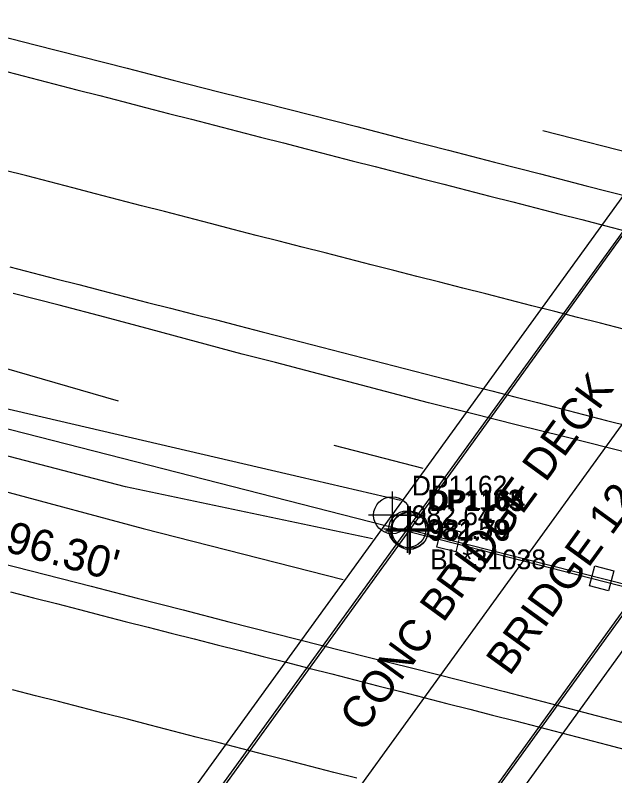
# Model space of a CAD drawing. Extents: x 1182322 to 1186765, y 572295 to 575411.
# Drawn here: x 1184480.2 to 1184556.1, y 574045 to 574141.3 of the extents above; entities that cross this region are included whole.
import ezdxf

# ---------------------------------------------------------------- set-up
doc = ezdxf.new("R2010")
doc.units = 0
for name, color, linetype in [('COGO Default Chain', 7, 'Continuous'), ('Exist Guardrail', 7, 'Continuous'), ('Exist Guardrail Cable Guide Rail', 7, 'Continuous'), ('Exist Horizontal Alignment', 7, 'Continuous'), ('Exist Roads EOP', 7, 'Continuous'), ('Exist Roads EOP Other', 7, 'Continuous'), ('Exist Roads EOP Other Cogo Elevation', 7, 'Continuous'), ('Exist Roads EOP Other Cogo Number', 7, 'Continuous'), ('Exist Roads EOP Other Cogo Point CELL', 7, 'Continuous'), ('Exist Roads EOT', 7, 'Continuous'), ('Exist Structure Major Bridge Seam', 7, 'Continuous'), ('Exist Structure Major Bridge Seam Cogo Comment', 7, 'Continuous'), ('Exist Structure Major Bridge Seam Cogo Elevation', 7, 'Continuous'), ('Exist Structure Major Bridge Seam Cogo Number', 7, 'Continuous'), ('Exist Structure Major Bridge Seam Cogo Point CELL', 7, 'Continuous'), ('Exist Structure Major Deck Tunnel Box Culvert', 7, 'Continuous'), ('Exist Structure Major Deck Tunnel Box Culvert Cogo Elevation', 7, 'Continuous'), ('Exist Structure Major Deck Tunnel Box Culvert Cogo Number', 7, 'Continuous'), ('Exist Structure Major Deck Tunnel Box Culvert Cogo Point CELL', 7, 'Continuous'), ('Exist Structure Major Deck Tunnel Box Culvert Text', 7, 'Continuous'), ('Exist Utilities Power Pole Text', 7, 'Continuous'), ('Exist Vegetation Woods Line', 7, 'Continuous'), ('Scratch_Level_1', 7, 'Continuous')]:
    doc.layers.add(name, color=color, linetype=linetype)

msp = doc.modelspace()

# ---------------------------------------------------------------- linework, layer by layer
at = {"layer": 'COGO Default Chain'}
for p, q in [((1182528.876, 574588.221), (1185362.143, 573862.897)), ((1184334.344, 573781.861), (1184678.73, 574257.665))]:
    msp.add_line(p, q, dxfattribs=at)
at = {"layer": 'Exist Guardrail'}
for points in [[(1184546.962, 574126.707), (1184560.171, 574123.317)], [(1184360.717, 574114.138), (1184410.436, 574099.954), (1184461.134, 574085.793), (1184496.39, 574076.311), (1184521.703, 574069.855)], [(1184531.824, 574083.914), (1184520.553, 574086.827)]]:
    msp.add_lwpolyline(points, dxfattribs=at)
at = {"layer": 'Exist Guardrail Cable Guide Rail'}
msp.add_lwpolyline([(1184493.238, 574092.426), (1184456.606, 574103.014), (1184414.76, 574113.723), (1184374.428, 574124.192), (1184331.615, 574135.233), (1184319.915, 574138.285)], dxfattribs=at)
at = {"layer": 'Exist Horizontal Alignment'}
for p, q in [((1182528.876, 574588.221), (1185362.143, 573862.897)), ((1184334.344, 573781.861), (1184678.73, 574257.665))]:
    msp.add_line(p, q, dxfattribs=at)
at = {"layer": 'Exist Roads EOP'}
for points in [[(1184476.899, 574139.039), (1184482.712, 574137.552), (1184488.524, 574136.066), (1184494.337, 574134.579), (1184500.149, 574133.093), (1184505.966, 574131.621), (1184511.784, 574130.156), (1184517.601, 574128.685), (1184523.412, 574127.193), (1184529.223, 574125.701), (1184535.034, 574124.208), (1184540.844, 574122.712), (1184546.654, 574121.216), (1184552.465, 574119.719), (1184558.274, 574118.222)], [(1184561.229, 574085.015), (1184555.414, 574086.491), (1184549.593, 574087.947), (1184543.773, 574089.403), (1184537.953, 574090.859), (1184532.479, 574092.234), (1184513.107, 574097.321), (1184508.921, 574098.409), (1184503.124, 574099.959), (1184497.328, 574101.508), (1184491.532, 574103.058), (1184485.729, 574104.58), (1184479.913, 574106.055)], [(1184478.182, 574071.994), (1184483.993, 574070.499), (1184489.803, 574069.005), (1184495.614, 574067.511), (1184501.425, 574066.017), (1184507.235, 574064.523), (1184513.046, 574063.029), (1184518.861, 574061.552), (1184524.68, 574060.092), (1184530.5, 574058.633), (1184536.319, 574057.171), (1184542.128, 574055.669), (1184547.934, 574054.16), (1184553.741, 574052.651), (1184559.548, 574051.142), (1184565.356, 574049.64), (1184571.171, 574048.162), (1184576.987, 574046.686), (1184582.802, 574045.211), (1184588.618, 574043.735)]]:
    msp.add_lwpolyline(points, dxfattribs=at)
at = {"layer": 'Exist Roads EOP Other'}
for points in [[(1184463.118, 573985.416), (1184462.057, 573984.065), (1184460.819, 573983.083), (1184458.874, 573982.349), (1184456.312, 573982.328), (1184456.118, 573981.539), (1184458.115, 573981.336), (1184461.067, 573982.244), (1184464.006, 573984.945), (1184494.802, 574027.857), (1184529.821, 574076.233), (1184565.239, 574125.114), (1184601.202, 574174.603), (1184602.606, 574177.351), (1184602.827, 574180.422), (1184601.882, 574182.635), (1184601.178, 574182.414)], [(1184463.118, 573985.416), (1184492.705, 574029.434), (1184527.882, 574078.001), (1184563.089, 574126.638), (1184598.893, 574176.105), (1184600.309, 574175.088), (1184601.407, 574176.56), (1184601.838, 574177.683), (1184601.947, 574180.198), (1184601.178, 574182.414)], [(1184492.423, 573969.013), (1184491.983, 573969.825), (1184491.677, 573970.587), (1184491.501, 573971.367), (1184491.376, 573972.45), (1184491.472, 573973.706), (1184492.285, 573976.137), (1184493.064, 573977.234), (1184524.362, 574020.115), (1184559.416, 574068.553), (1184594.772, 574117.338), (1184630.512, 574166.911), (1184630.899, 574167.618)], [(1184492.423, 573969.013), (1184493.156, 573969.374), (1184492.749, 573970.229), (1184492.456, 573971.184), (1184492.31, 573972.292), (1184492.289, 573973.376), (1184492.532, 573974.464), (1184493.231, 573975.787), (1184493.86, 573976.693), (1184495.299, 573975.606), (1184526.526, 574018.6), (1184561.522, 574067.001), (1184596.813, 574115.837), (1184632.725, 574165.31)]]:
    msp.add_lwpolyline(points, dxfattribs=at)
at = {"layer": 'Exist Roads EOP Other Cogo Point CELL'}
for points in [[(1184527.882, 574081.001), (1184527.882, 574075.001), (1184527.882, 574078.001), (1184530.882, 574078.001), (1184524.882, 574078.001)], [(1184529.821, 574079.233), (1184529.821, 574073.233), (1184529.821, 574076.233), (1184532.821, 574076.233), (1184526.821, 574076.233)]]:
    msp.add_lwpolyline(points, dxfattribs=at)
for centre in [(1184527.882, 574078.001), (1184529.821, 574076.233)]:
    msp.add_circle(centre, 2.344, dxfattribs=at)
at = {"layer": 'Exist Roads EOT'}
for points in [[(1184479.257, 574134.12), (1184482.161, 574133.367), (1184485.066, 574132.618), (1184487.971, 574131.868), (1184490.876, 574131.119), (1184493.781, 574130.37), (1184496.686, 574129.622), (1184499.591, 574128.874), (1184502.497, 574128.126), (1184505.402, 574127.379), (1184508.308, 574126.632), (1184511.213, 574125.884), (1184514.118, 574125.135), (1184517.023, 574124.386), (1184519.928, 574123.637), (1184522.833, 574122.888), (1184525.738, 574122.138), (1184528.643, 574121.389), (1184531.549, 574120.644), (1184534.455, 574119.899), (1184537.361, 574119.154), (1184540.267, 574118.41), (1184543.173, 574117.665), (1184546.079, 574116.921), (1184548.985, 574116.176), (1184551.891, 574115.429), (1184554.796, 574114.681), (1184557.702, 574113.934)], [(1184557.192, 574101.554), (1184554.285, 574102.296), (1184551.378, 574103.039), (1184548.472, 574103.782), (1184545.565, 574104.524), (1184542.658, 574105.266), (1184539.752, 574106.009), (1184536.845, 574106.751), (1184533.938, 574107.494), (1184531.032, 574108.236), (1184528.125, 574108.978), (1184525.218, 574109.721), (1184522.312, 574110.463), (1184519.405, 574111.206), (1184516.498, 574111.948), (1184513.592, 574112.691), (1184510.685, 574113.433), (1184507.779, 574114.179), (1184504.875, 574114.93), (1184501.971, 574115.682), (1184499.067, 574116.435), (1184496.163, 574117.188), (1184493.258, 574117.941), (1184490.354, 574118.693), (1184487.45, 574119.446), (1184484.546, 574120.199), (1184481.642, 574120.951), (1184478.738, 574121.704)], [(1184479.49, 574109.439), (1184482.396, 574108.692), (1184485.301, 574107.944), (1184488.206, 574107.197), (1184491.112, 574106.449), (1184494.017, 574105.701), (1184496.922, 574104.953), (1184499.828, 574104.208), (1184502.734, 574103.464), (1184505.641, 574102.719), (1184508.545, 574101.967), (1184511.448, 574101.211), (1184515.064, 574100.271), (1184534.691, 574095.231), (1184537.597, 574094.486), (1184540.503, 574093.743), (1184543.41, 574093), (1184546.316, 574092.254), (1184549.22, 574091.504), (1184552.125, 574090.754), (1184555.03, 574090.004), (1184557.936, 574089.259)], [(1184479.579, 574068.3), (1184482.485, 574067.556), (1184485.389, 574066.806), (1184488.294, 574066.055), (1184491.198, 574065.304), (1184494.105, 574064.56), (1184497.013, 574063.825), (1184499.922, 574063.09), (1184502.83, 574062.353), (1184505.736, 574061.609), (1184508.642, 574060.864), (1184511.548, 574060.12), (1184514.456, 574059.38), (1184517.363, 574058.642), (1184520.271, 574057.903), (1184523.178, 574057.16), (1184526.083, 574056.413), (1184528.989, 574055.666), (1184531.895, 574054.921), (1184534.803, 574054.184), (1184537.71, 574053.446), (1184540.618, 574052.708), (1184543.523, 574051.96), (1184546.428, 574051.21), (1184549.333, 574050.461), (1184552.236, 574049.705), (1184555.138, 574048.944), (1184558.04, 574048.182)], [(1184523.427, 574044.711), (1184520.519, 574045.45), (1184517.612, 574046.189), (1184514.705, 574046.93), (1184511.799, 574047.676), (1184508.893, 574048.423), (1184505.988, 574049.171), (1184503.083, 574049.919), (1184500.178, 574050.667), (1184497.272, 574051.415), (1184494.367, 574052.162), (1184491.462, 574052.91), (1184488.556, 574053.658), (1184485.651, 574054.406), (1184482.746, 574055.154), (1184479.841, 574055.902)]]:
    msp.add_lwpolyline(points, dxfattribs=at)
at = {"layer": 'Exist Structure Major Bridge Seam'}
msp.add_line((1184530.186, 574076.164), (1184559.26, 574068.782), dxfattribs=at)
at = {"layer": 'Exist Structure Major Bridge Seam Cogo Point CELL'}
msp.add_lwpolyline([(1184527.186, 574076.164), (1184533.186, 574076.164), (1184530.186, 574076.164), (1184530.186, 574079.164), (1184530.186, 574073.164)], dxfattribs=at)
msp.add_circle((1184530.186, 574076.164), 2.344, dxfattribs=at)
at = {"layer": 'Exist Structure Major Deck Tunnel Box Culvert'}
for points in [[(1184464.763, 573985.736), (1184495.084, 574027.742), (1184530.067, 574076.02), (1184565.465, 574125.005), (1184600.572, 574173.469), (1184629.744, 574166.145)], [(1184464.763, 573985.736), (1184493.794, 573978.515), (1184524.244, 574020.369), (1184559.118, 574068.629), (1184594.615, 574117.614), (1184629.744, 574166.145)]]:
    msp.add_lwpolyline(points, dxfattribs=at)
at = {"layer": 'Exist Structure Major Deck Tunnel Box Culvert Cogo Point CELL'}
msp.add_lwpolyline([(1184527.067, 574076.02), (1184533.067, 574076.02), (1184530.067, 574076.02), (1184530.067, 574079.02), (1184530.067, 574073.02)], dxfattribs=at)
msp.add_circle((1184530.067, 574076.02), 2.344, dxfattribs=at)
at = {"layer": 'Exist Vegetation Woods Line'}
msp.add_lwpolyline([(1184525.417, 574075.015), (1184494.141, 574081.604), (1184415.941, 574101.972), (1184389.512, 574109.825), (1184390.836, 574112.009), (1184516.257, 574082.868), (1184528.931, 574079.895)], dxfattribs=at)
at = {"layer": 'Scratch_Level_1'}
for points in [[(1184534.195, 574076.525), (1184536.602, 574075.903), (1184535.942, 574073.347), (1184533.535, 574073.969)], [(1184553.553, 574071.602), (1184555.96, 574070.98), (1184555.299, 574068.424), (1184552.893, 574069.046)]]:
    msp.add_lwpolyline(points, close=True, dxfattribs=at)

# ---------------------------------------------------------------- texts
at = {"layer": 'Exist Roads EOP Other Cogo Elevation'}
for s, p in [('982.64', (1184530.382, 574076.751)), ('982.50', (1184532.321, 574074.983))]:
    msp.add_text(s, height=2.5, dxfattribs=at).set_placement(p)
at = {"layer": 'Exist Roads EOP Other Cogo Number'}
for s, p in [('DP1162', (1184530.382, 574080.501)), ('DP1163', (1184532.321, 574078.733))]:
    msp.add_text(s, height=2.5, dxfattribs=at).set_placement(p)
at = {"layer": 'Exist Structure Major Bridge Seam Cogo Comment'}
msp.add_text('BL*31038', height=2.5, dxfattribs=at).set_placement((1184532.686, 574071.164))
at = {"layer": 'Exist Structure Major Bridge Seam Cogo Elevation'}
msp.add_text('981.79', height=2.5, dxfattribs=at).set_placement((1184532.686, 574074.914))
at = {"layer": 'Exist Structure Major Bridge Seam Cogo Number'}
msp.add_text('DP1164', height=2.5, dxfattribs=at).set_placement((1184532.686, 574078.664))
at = {"layer": 'Exist Structure Major Deck Tunnel Box Culvert Cogo Elevation'}
msp.add_text('981.78', height=2.5, dxfattribs=at).set_placement((1184532.567, 574074.77))
at = {"layer": 'Exist Structure Major Deck Tunnel Box Culvert Cogo Number'}
msp.add_text('DP1165', height=2.5, dxfattribs=at).set_placement((1184532.567, 574078.52))
at = {"layer": 'Exist Structure Major Deck Tunnel Box Culvert Text'}
for s, rotation, p in [('CONC BRIDGE DECK', 53.88829, (1184524.199, 574050.354)), ('BRIDGE 12', 54.03038, (1184542.764, 574057.515))]:
    msp.add_text(s, height=4, rotation=rotation, dxfattribs=at).set_placement(p)
at = {"layer": 'Exist Utilities Power Pole Text'}
msp.add_text("LOW CHORD=996.30'", height=4, rotation=344.50841, dxfattribs=at).set_placement((1184440.785, 574083.988))

doc.saveas('drawing.dxf')
